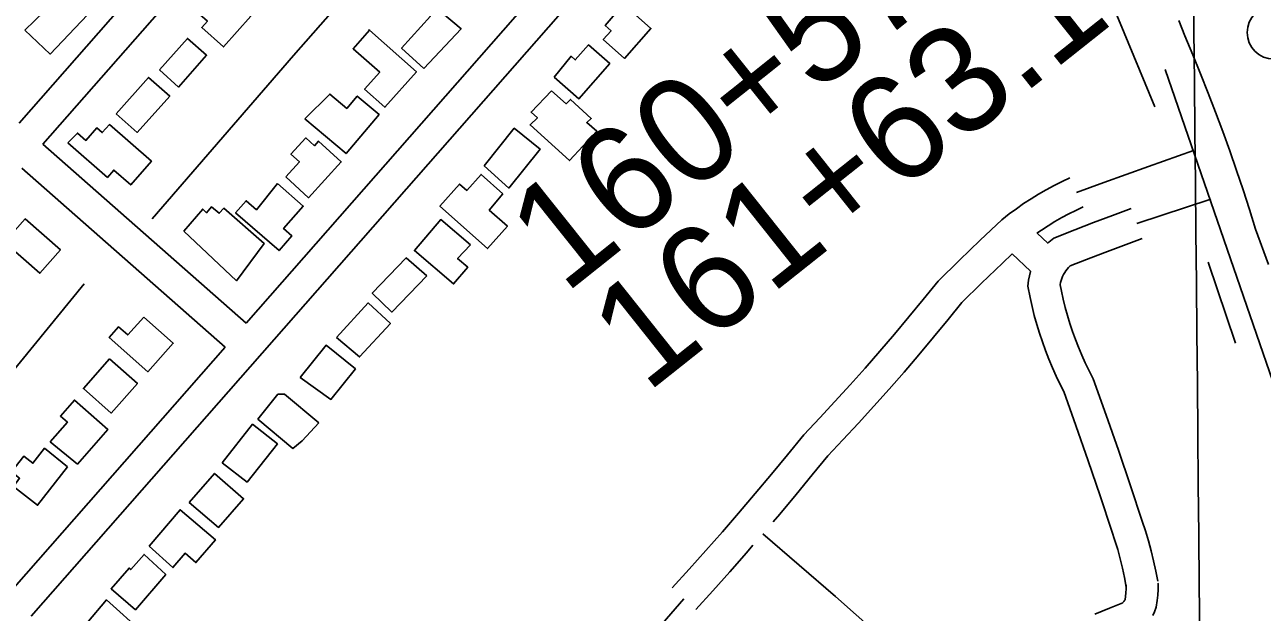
# Model space of a CAD drawing. Extents: x 3598634 to 3636690, y 517270 to 542944.
# Drawn here: x 3628080 to 3629242, y 529477 to 530029 of the extents above; entities that cross this region are included whole.
import ezdxf

# ---------------------------------------------------------------- set-up
doc = ezdxf.new("R2010")
doc.units = 0
for name, color, linetype in [('V-BLDG-OTLN', 7, 'Continuous'), ('V-GRID-MAJR', 7, 'Continuous'), ('V-LEVE-TOET', 7, 'Continuous'), ('V-ROAD-CNTR', 7, 'Continuous'), ('V-SURV-IDEN', 7, 'Continuous'), ('V-SURV-LINE', 7, 'Continuous'), ('V-TOPO-SHOR', 7, 'Continuous')]:
    doc.layers.add(name, color=color, linetype=linetype)

msp = doc.modelspace()

# ---------------------------------------------------------------- linework, layer by layer
at = {"layer": 'V-BLDG-OTLN'}
for points in [[(3628454.524, 529988.001), (3628433.6180000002, 530006.922), (3628460.625, 530037.036), (3628438.228, 530056.457), (3628444.7660000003, 530063.209), (3628489.404, 530025.1680000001)], [(3628079.748, 530023.935), (3628097.75, 530041.388), (3628092.2490000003, 530046.604), (3628103.2800000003, 530058.2390000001), (3628107.48, 530054.258), (3628114.272, 530061.415), (3628138.497, 530038.425), (3628103.4250000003, 530001.468)], [(3628265.848, 530060.324), (3628291.972, 530036.973), (3628266.198, 530008.137), (3628245.858, 530026.317), (3628251.258, 530032.354), (3628244.1410000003, 530038.7220000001)], [(3628641.861, 530048.39), (3628667.67, 530025.6140000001), (3628642.781, 529997.415), (3628622.876, 530014.985), (3628630.325, 530023.425), (3628624.734, 530028.361)], [(3628206.147, 529986.518), (3628232.492, 530016.214), (3628250.455, 530000.287), (3628223.9790000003, 529970.443)], [(3628403.396, 530023.855), (3628447.491, 529984.726), (3628417.9080000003, 529951.387), (3628398.827, 529968.2930000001), (3628412.989, 529984.275), (3628387.97, 530006.443)], [(3628403.396, 530023.855), (3628402.952, 530024.248), (3628403.453, 530023.919)], [(3628576.9620000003, 529979.725), (3628592.699, 529999.3690000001), (3628596.645, 529995.924), (3628609.122, 530010.09), (3628629.094, 529992.51), (3628599.9960000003, 529959.452)], [(3628165.463, 529945.304), (3628195.989, 529979.5380000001), (3628215.789, 529961.924), (3628185.347, 529927.781)], [(3628342.835, 529940.628), (3628366.055, 529963.8470000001), (3628382.005, 529950.33), (3628391.853, 529961.954), (3628412.432, 529944.511), (3628381.4250000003, 529907.934)], [(3628574.3200000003, 529966.777), (3628588.054, 529954.801), (3628587.9760000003, 529954.713), (3628592.285, 529958.843), (3628611.602, 529940.778), (3628607.498, 529937.01), (3628616.785, 529929.1190000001), (3628591.216, 529901.338), (3628554.143, 529934.7980000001), (3628561.157, 529941.353), (3628555.183, 529946.8910000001)], [(3628119.99, 529917.928), (3628129.193, 529927.23), (3628137.162, 529920.335), (3628147.287, 529932.09), (3628152.52, 529927.5700000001), (3628159.111, 529935.132), (3628198.666, 529900.649), (3628179.271, 529878.398), (3628163.241, 529892.367), (3628157.228, 529885.468)], [(3628324.794, 529886.041), (3628337.606, 529900.2710000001), (3628329.637, 529907.488), (3628343.488, 529922.686), (3628351.623, 529915.305), (3628355.563, 529919.585), (3628376.907, 529899.988), (3628346.12, 529866.458)], [(3628511.09, 529896.529), (3628539.316, 529931.699), (3628563.613, 529912.204), (3628534.171, 529875.512)], [(3628528.59, 529870.147), (3628515.923, 529854.795), (3628532.911, 529839.64), (3628514.193, 529818.66), (3628469.563, 529858.475), (3628488.046, 529879.182), (3628494.753, 529873.241), (3628508.188, 529888.318)], [(3628316.901, 529879.7930000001), (3628341.225, 529858.5430000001), (3628322.684, 529837.323), (3628330.504, 529830.497), (3628318.49, 529816.718), (3628277.727, 529852.27), (3628287.586, 529863.579), (3628297.254, 529855.147)], [(3628229.183, 529834.929), (3628246.767, 529855.665), (3628250.349, 529852.27), (3628255.039, 529857.762), (3628262.309, 529851.776), (3628266.481, 529856.585), (3628304.5470000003, 529823.3420000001), (3628278.4760000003, 529788.284)], [(3628060.528, 529824.658), (3628079.933, 529846.4450000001), (3628113.127, 529817.404), (3628093.923, 529795.456)], [(3628498.399, 529822.045), (3628486.199, 529809.194), (3628495.742, 529801.078), (3628482.424, 529785.411), (3628445.6240000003, 529816.696), (3628470.392, 529845.8470000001)], [(3628457.1350000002, 529793.039), (3628424.273, 529758.9670000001), (3628405.923, 529776.653), (3628437.96, 529809.886)], [(3628372.299, 529735.103), (3628402.089, 529767.468), (3628423.024, 529748.2), (3628394.057, 529716.731)], [(3628191.416, 529754.179), (3628219.0470000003, 529729.658), (3628195.278, 529702.872), (3628158.99, 529735.075), (3628167.847, 529745.057), (3628176.383, 529737.508)], [(3628338.173, 529697.474), (3628362.596, 529727.8), (3628390.258, 529705.522), (3628367.122, 529676.787)], [(3628159.272, 529715.068), (3628185.395, 529691.85), (3628160.671, 529664.0380000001), (3628134.791, 529687.0430000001)], [(3628355.696, 529654.824), (3628340.1410000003, 529637.875), (3628331.382, 529630.733), (3628298.667, 529658.344), (3628317.437, 529681.882), (3628323.54, 529681.774)], [(3628103.575, 529637.0700000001), (3628119.748, 529655.352), (3628113.127, 529661.208), (3628126.363, 529676.174), (3628157.755, 529648.412), (3628129.083, 529615.992)], [(3628265.039, 529617.339), (3628293.646, 529653.468), (3628316.946, 529635.044), (3628288.5130000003, 529599.127)], [(3628119.77, 529613.458), (3628091.711, 529577.407), (3628068.9760000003, 529595.098), (3628074.8680000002, 529602.67), (3628067.2290000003, 529608.613), (3628078.815, 529623.479), (3628087.344, 529616.8420000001), (3628098.305, 529630.916)], [(3628234.162, 529579.931), (3628257.982, 529607.259), (3628285.237, 529583.515), (3628261.742, 529556.557)], [(3628196.464, 529538.952), (3628225.529, 529573.062), (3628258.6920000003, 529544.832), (3628240.4390000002, 529523.439), (3628230.17, 529532.175), (3628218.767, 529518.786)], [(3628212.211, 529512.117), (3628183.662, 529479.108), (3628160.808, 529498.846), (3628177.612, 529518.292), (3628179.222, 529516.907), (3628191.758, 529531.188)], [(3628137.906, 529466.385), (3628156.321, 529488.3910000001), (3628191.225, 529457.006), (3628172.056, 529435.694)]]:
    msp.add_lwpolyline(points, close=True, dxfattribs=at)
at = {"layer": 'V-GRID-MAJR'}
msp.add_spline([(3629245.7830000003, 522922.64900000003), (3629187.62, 528981.4230000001), (3629129.438, 535042.13), (3629071.256, 541102.851), (3629071.238, 541104.769)], degree=3, dxfattribs=at)
at = {"layer": 'V-LEVE-TOET'}
msp.add_lwpolyline([(3629247.696, 529803.658), (3629235.441, 529836.944), (3629229.684, 529855.407), (3629223.728, 529873.808), (3629217.574, 529892.144), (3629211.221, 529910.412), (3629204.6720000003, 529928.611), (3629197.926, 529946.736), (3629190.983, 529964.789), (3629183.848, 529982.764), (3629176.5160000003, 530000.659), (3629168.992, 530018.477), (3629163.532, 530033.0650000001)], dxfattribs=at)
at = {"layer": 'V-ROAD-CNTR'}
for p, q in [((3629123.841, 529842.079), (3629193.5530000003, 529864.975)), ((3629030.2626237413, 529833.0607776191), (3629040.276512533, 529823.5953709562)), ((3629007.059441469, 529813.712203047), (3629024.2302744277, 529797.4818533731))]:
    msp.add_line(p, q, dxfattribs=at)
for points in [[(3628287.5393862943, 529748.6194765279), (3628693.6425740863, 530211.743550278), (3628897.3761666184, 530442.3210891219)], [(3628085.7417898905, 529472.983027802), (3628716.16052905, 530191.9215899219), (3628919.858121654, 530422.45712885)], [(3628074.283812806, 529936.4331008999), (3628309.049343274, 530204.4685648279)], [(3628096.7967677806, 529916.6051405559), (3628331.6172981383, 530184.7026043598)], [(3629150.449, 529986.909), (3629524.40891255, 528902.8531680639), (3629584.3437926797, 528718.3905369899)], [(3628096.7967677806, 529916.606140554), (3628287.5393862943, 529748.6194765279)], [(3629177.274, 529910.9180000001), (3629135.083, 529895.898), (3629092.958, 529880.688), (3629067.431, 529871.343)], [(3628077.029807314, 529894.039185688), (3628267.76142585, 529726.0635216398)], [(3629061.131380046, 529884.9560374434), (3629053.776318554, 529881.5523817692), (3629046.3230347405, 529877.8362939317), (3629038.9831909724, 529873.9051770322), (3629031.7654239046, 529869.7656684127), (3629024.665953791, 529865.4181926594), (3629017.6946773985, 529860.8628514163), (3629010.861454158, 529856.1093506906), (3629004.1669984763, 529851.158154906), (3628997.2514796, 529845.7251698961), (3628976.979908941, 529826.5585550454), (3628957.332536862, 529807.6328329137), (3628937.275957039, 529787.9582141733), (3628923.4367530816, 529770.7435439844), (3628910.034775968, 529754.4199358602), (3628896.463180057, 529738.2324994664), (3628882.7251593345, 529722.1862768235), (3628868.8242550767, 529706.2799571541), (3628854.761152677, 529690.5192756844), (3628840.5351671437, 529674.9024593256), (3628826.1502813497, 529659.4344879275), (3628811.1418335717, 529643.6248519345), (3628795.8716391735, 529624.7247398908), (3628780.860510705, 529606.467101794), (3628765.698150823, 529588.3389067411), (3628750.0506120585, 529569.9599369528), (3628734.9075419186, 529552.4736989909), (3628719.2823602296, 529534.736844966), (3628703.511258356, 529517.1357104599), (3628687.543392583, 529499.6251087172)], [(3629073.7306199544, 529857.7299625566), (3629066.771681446, 529854.5096182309), (3629060.1009652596, 529851.1837060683), (3629053.5308090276, 529847.6648229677), (3629047.0645760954, 529843.9563315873), (3629040.7080462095, 529840.0638073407), (3629034.4693226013, 529835.9871485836), (3629030.1813755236, 529833.0042576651)], [(3629040.0015912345, 529823.3287957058), (3629041.2817992, 529824.5701391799), (3629045.9072518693, 529828.4709572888), (3629065.7046132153, 529836.2830484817), (3629083.3314183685, 529843.068396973), (3629101.0134065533, 529849.70405057), (3629118.690270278, 529856.1669375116)], [(3629143.595378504, 529506.030847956), (3629141.8078206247, 529515.4392622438), (3629139.7346614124, 529524.9845412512), (3629137.4199064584, 529534.4694162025), (3629134.8614991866, 529543.9002239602), (3629132.0579782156, 529553.2605681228), (3629129.065468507, 529562.3906927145), (3629117.9789963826, 529595.7122631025), (3629106.6476991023, 529628.9749417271), (3629095.082753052, 529662.1562062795), (3629082.971671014, 529696.1246822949), (3629078.8389934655, 529704.2005956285), (3629075.42232278, 529711.3229518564), (3629072.1857428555, 529718.5313512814), (3629069.1395401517, 529725.8164952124), (3629066.2782093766, 529733.1806068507), (3629063.60602148, 529740.6163845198), (3629061.125404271, 529748.1164128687), (3629058.8373357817, 529755.6765725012), (3629056.7464917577, 529763.2934228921), (3629054.8490657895, 529770.9661212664), (3629053.1472528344, 529778.6834232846), (3629052.036018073, 529784.4136459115), (3629052.0678560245, 529784.7102824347), (3629052.4254729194, 529786.7186429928), (3629052.9181569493, 529788.6907017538), (3629053.5459447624, 529790.6175882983), (3629054.307254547, 529792.5000637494), (3629055.199571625, 529794.3276613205), (3629056.2175934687, 529796.0919674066), (3629057.351522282, 529797.7770014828), (3629058.60139665, 529799.3798282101), (3629059.9593505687, 529800.8932982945), (3629061.4182008, 529802.3078608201), (3629061.4907481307, 529802.3690427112), (3629076.5993867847, 529808.3309515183), (3629093.9905816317, 529815.0256030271), (3629111.434593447, 529821.57194943), (3629128.991729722, 529827.9910624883)], [(3629007.01121556, 529813.6666058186), (3628997.6920910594, 529804.8554449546), (3628978.2434631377, 529786.1211670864), (3628959.5480429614, 529767.7817858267), (3628946.7212469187, 529751.8264560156), (3628933.123224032, 529735.2640641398), (3628919.3528199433, 529718.8395005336), (3628905.414840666, 529702.5597231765), (3628891.3117449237, 529686.422042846), (3628877.0428473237, 529670.4307243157), (3628862.608832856, 529654.5855406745), (3628848.01371865, 529638.8915120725), (3628833.7241664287, 529623.8391480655), (3628819.1263608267, 529605.7712601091), (3628803.953489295, 529587.316898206), (3628788.6258491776, 529568.9910932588), (3628782.3560453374, 529561.6268337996)], [(3629114.1226214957, 529500.4311520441), (3629112.4081793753, 529509.4547377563), (3629110.4993385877, 529518.2434587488), (3629108.3660935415, 529526.9845837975), (3629106.0105008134, 529535.6677760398), (3629103.4300217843, 529544.2834318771), (3629100.5785314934, 529552.9833072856), (3629089.5470036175, 529586.1397368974), (3629078.2843008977, 529619.2010582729), (3629066.7892469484, 529652.1817937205), (3629055.3723289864, 529684.2033177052), (3629051.9570065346, 529690.8774043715), (3629048.2096772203, 529698.6890481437), (3629044.6582571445, 529706.5986487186), (3629041.3144598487, 529714.5955047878), (3629038.1757906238, 529722.6733931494), (3629035.24397852, 529730.8316154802), (3629032.522595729, 529739.0595871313), (3629030.0106642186, 529747.3594274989), (3629027.7155082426, 529755.720577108), (3629025.6349342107, 529764.1338787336), (3629023.768747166, 529772.5965767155), (3629021.725981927, 529783.1303540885), (3629022.3501439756, 529788.9457175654), (3629023.0705270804, 529792.9913570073), (3629024.067843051, 529796.9832982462), (3629024.2357103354, 529797.4985379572)], [(3627178.62860412, 528484.9420038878), (3627657.6186461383, 529030.2489132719), (3628267.7604258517, 529726.062521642)], [(3628763.508222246, 529539.6733690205), (3628757.5024580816, 529532.7383010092), (3628741.7096397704, 529514.8111550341), (3628725.7667416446, 529497.0182895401), (3628709.7106074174, 529479.4108912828)], [(3628772.7973541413, 529550.3998577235), (3628840.992, 529491.674), (3628901.9960000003, 529437.339)], [(3629139.0336196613, 529473.8255092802), (3629140.658805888, 529477.2593971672), (3629142.159186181, 529481.4631828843), (3629143.121889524, 529487.674308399), (3629143.6509585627, 529492.9060824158), (3629143.9020035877, 529498.1662417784), (3629143.872644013, 529503.4086874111), (3629143.835417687, 529504.0717813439)], [(3629084.564372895, 529474.9255519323), (3629098.4094147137, 529480.5086267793), (3629110.687058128, 529485.6945698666), (3629110.5462061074, 529485.5921527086), (3629111.137265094, 529486.1190711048), (3629111.673410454, 529486.7042710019), (3629112.1551089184, 529487.3480525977), (3629112.564380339, 529488.0264907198), (3629112.905194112, 529488.7466028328), (3629112.948813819, 529488.8688171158), (3629113.354110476, 529491.4836916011), (3629113.723041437, 529495.1319175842), (3629113.897996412, 529498.7977582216), (3629113.877355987, 529502.4833125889), (3629113.882582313, 529502.390218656)], [(3628698.627, 529489.518), (3628674.1520000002, 529461.22), (3628649.5160000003, 529433.062), (3628643.495, 529426.257)]]:
    msp.add_lwpolyline(points, dxfattribs=at)
at = {"layer": 'V-SURV-LINE'}
msp.add_circle((3629252.605740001, 530021.6996399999), 25, dxfattribs=at)
at = {"layer": 'V-TOPO-SHOR'}
for p, q in [((3629190.897, 529805.901), (3629216.653, 529729.723)), ((3628029.347, 529655.721), (3628135.472, 529785.3470000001))]:
    msp.add_line(p, q, dxfattribs=at)
for points in [[(3628199.452, 529846.492), (3628332.1520000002, 530000.131), (3628474.955, 530163.107), (3628560.113, 530260.514), (3628746.4790000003, 530470.811)], [(3629140.877, 529951.958), (3629106.646, 530034.265), (3629089.318, 530075.389), (3629072.764, 530112.74), (3629022.3510000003, 530207.172), (3628986.5500000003, 530264.448)]]:
    msp.add_lwpolyline(points, dxfattribs=at)

# ---------------------------------------------------------------- texts
at = {"layer": 'V-SURV-IDEN'}
for s, height, rotation, p in [('160+57.7', 99.99999999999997, 38.57625483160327, (3628586.5219061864, 529774.9707312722)), ('161+63.1', 100.00000000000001, 38.4827271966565, (3628663.5243028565, 529681.8792476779))]:
    msp.add_text(s, height=height, rotation=rotation, dxfattribs=at).set_placement(p)

doc.saveas('drawing.dxf')
